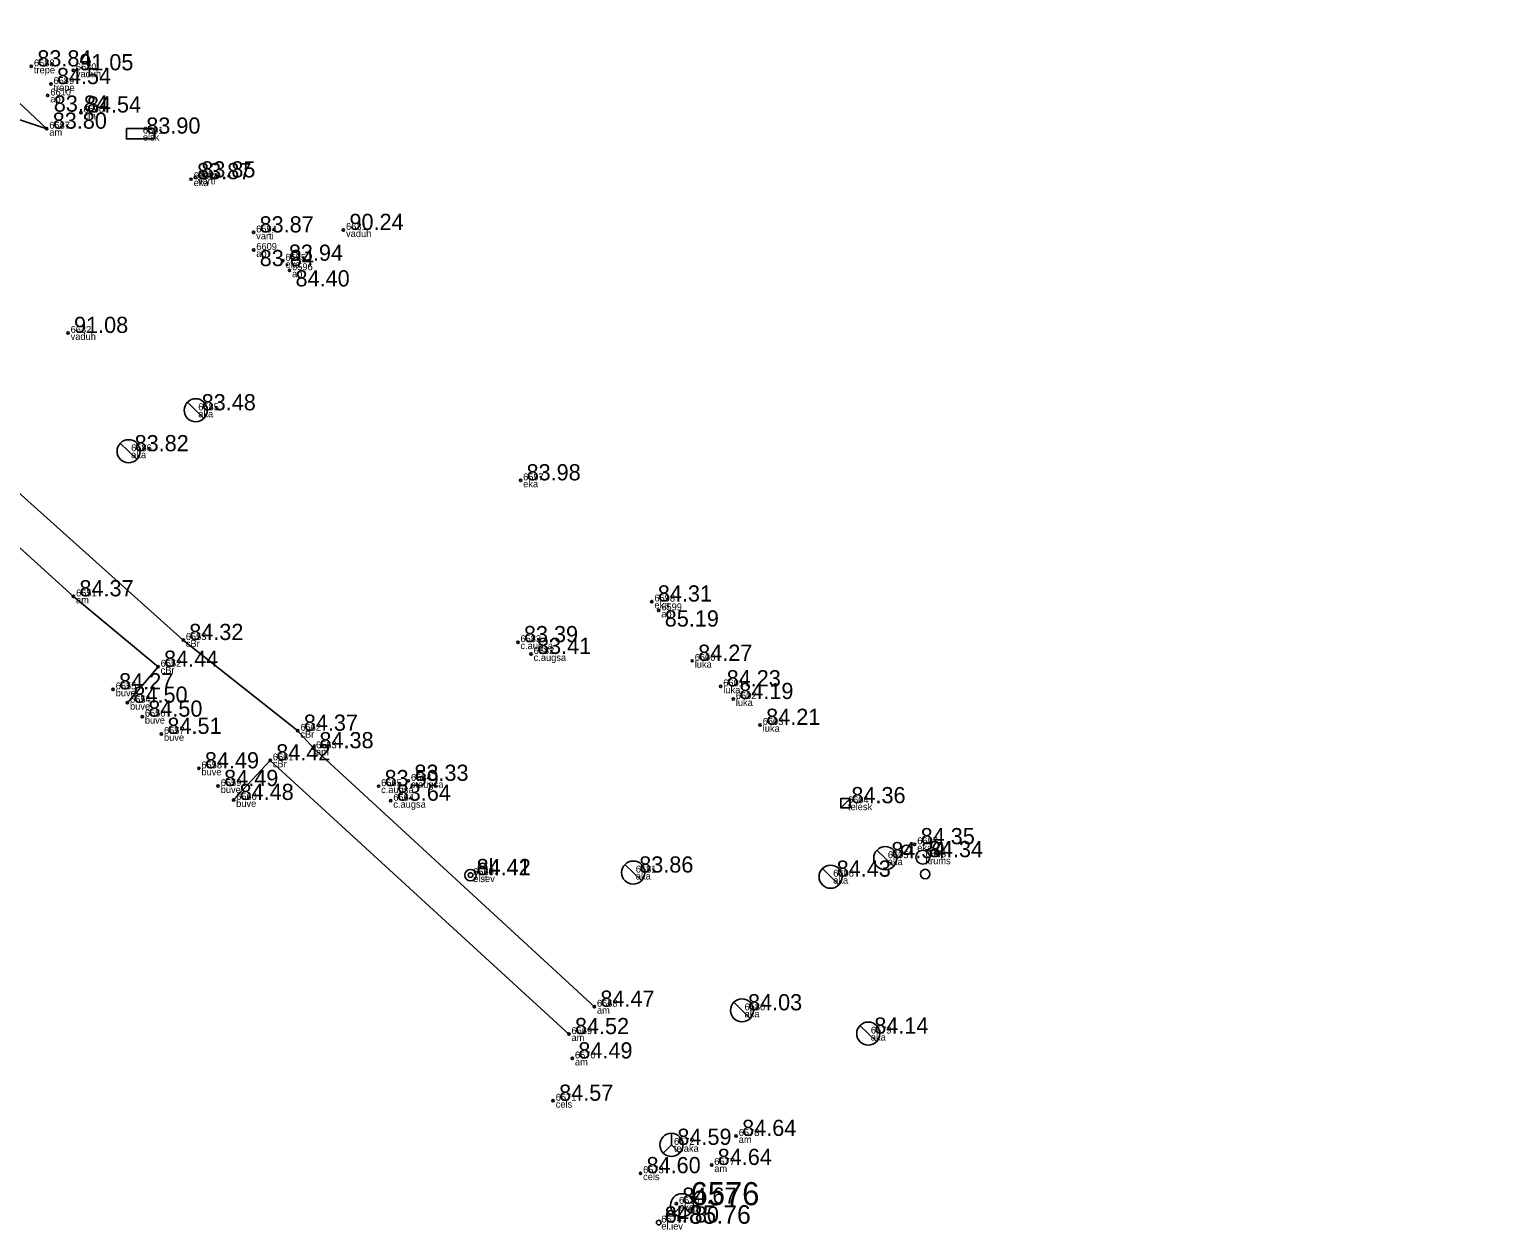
# Model space of a CAD drawing. Extents: x 614911 to 615803, y 262110 to 264311.
# Drawn here: x 615293.4 to 615357, y 262499.5 to 262551.4 of the extents above; entities that cross this region are included whole.
import ezdxf

# ---------------------------------------------------------------- set-up
doc = ezdxf.new("R2010")
doc.units = 0
for name, color, linetype in [('Level 1', 7, 'Continuous'), ('Level 12', 7, 'Continuous'), ('Level 18', 7, 'Continuous'), ('Level 19', 7, 'Continuous'), ('Level 37', 7, 'Continuous'), ('Level 49', 7, 'Continuous'), ('Level 53', 7, 'Continuous'), ('Level 54', 7, 'Continuous'), ('Level 57', 7, 'Continuous'), ('Level 58', 7, 'Continuous'), ('Level 7', 7, 'Continuous')]:
    doc.layers.add(name, color=color, linetype=linetype)

msp = doc.modelspace()

# ---------------------------------------------------------------- linework, layer by layer
at = {"layer": 'Level 1'}
for centre, radius in [((615331.362, 262515.916), 0.204), ((615332.737, 262516.017), 0.207), ((615332.076, 262515.592), 0.301), ((615332.179, 262514.864), 0.205)]:
    msp.add_circle(centre, radius, dxfattribs=at)
at = {"layer": 'Level 12'}
for p, q in [((615300.259, 262535.267), (615300.977, 262534.571)), ((615300.618, 262534.919), (615300.617, 262534.918)), ((615297.357, 262533.497), (615298.075, 262532.801)), ((615297.716, 262533.149), (615297.715, 262533.148)), ((615330.09, 262515.899), (615330.808, 262515.203)), ((615330.449, 262515.551), (615330.448, 262515.55)), ((615319.187, 262515.277), (615319.905, 262514.581)), ((615319.546, 262514.929), (615319.545, 262514.928)), ((615327.728, 262515.099), (615328.446, 262514.403)), ((615328.087, 262514.751), (615328.086, 262514.75)), ((615323.893, 262509.319), (615324.611, 262508.623)), ((615324.252, 262508.971), (615324.251, 262508.97)), ((615329.356, 262508.313), (615330.074, 262507.617)), ((615329.715, 262507.965), (615329.714, 262507.964))]:
    msp.add_line(p, q, dxfattribs=at)
for centre in [(615300.618, 262534.919), (615297.716, 262533.149), (615330.449, 262515.551), (615319.546, 262514.929), (615328.087, 262514.751), (615324.252, 262508.971), (615329.715, 262507.965)]:
    msp.add_circle(centre, 0.5, dxfattribs=at)
at = {"layer": 'Level 18'}
msp.add_lwpolyline([(615297.621, 262547.109), (615298.821, 262547.109), (615298.821, 262546.659), (615297.621, 262546.659)], close=True, dxfattribs=at)
msp.add_circle((615312.507, 262514.816), 0.25, dxfattribs=at)
at = {"layer": 'Level 19'}
msp.add_lwpolyline([(615322.011, 262500.19), (615321.658, 262500.543), (615321.305, 262500.19)], dxfattribs=at)
msp.add_circle((615321.658, 262500.543), 0.499, dxfattribs=at)
msp.add_circle((615321.658, 262500.543), 0.499, dxfattribs=at)
msp.add_arc((615321.658, 262500.543), 0.499, 225, 315, dxfattribs=at)
at = {"layer": 'Level 37'}
for p, q in [((615317.865, 262509.126), (615305.711, 262520.305)), ((615302.258, 262518.069), (615303.842, 262519.781)), ((615303.842, 262519.781), (615316.765, 262507.943))]:
    msp.add_line(p, q, dxfattribs=at)
for points in [[(615356.984, 262584.722), (615352.742, 262586.663), (615345.533, 262587.313), (615338.841, 262586.409), (615333.717, 262584.987), (615331.809, 262584.362), (615308.887, 262576.793), (615304.096, 262575.221), (615295.785, 262571.598), (615286.131, 262567.411), (615285.324, 262567.051), (615283.784, 262565.987), (615282.05, 262562.916), (615281.763, 262557.961), (615283.171, 262554.743), (615289.725, 262548.582), (615294.175, 262547.097), (615284.75, 262555.97), (615283.171, 262554.743)], [(615305.711, 262520.305), (615305.035, 262521.061), (615300.079, 262524.986), (615283.388, 262539.926), (615275.352, 262547.197), (615260.244, 262560.777), (615259.126, 262561.441), (615256.598, 262561.642), (615254.346, 262560.792)], [(615272.909, 262546.097), (615273.757, 262546.266), (615283.737, 262537.331), (615281.955, 262535.38), (615284.622, 262533.091), (615286.433, 262534.929), (615295.33, 262526.874), (615298.99, 262523.829), (615297.666, 262522.273)]]:
    msp.add_lwpolyline(points, dxfattribs=at)
at = {"layer": 'Level 49'}
msp.add_line((615321.197, 262503.153), (615321.551, 262502.799), dxfattribs=at)
msp.add_lwpolyline([(615328.524, 262517.731), (615328.926, 262518.125), (615328.926, 262517.731)], close=True, dxfattribs=at)
for points in [[(615328.926, 262518.125), (615328.524, 262518.125), (615328.524, 262517.731), (615328.926, 262518.125)], [(615321.197, 262503.653), (615321.197, 262503.153), (615320.843, 262502.799)]]:
    msp.add_lwpolyline(points, dxfattribs=at)
msp.add_circle((615321.197, 262503.153), 0.5, dxfattribs=at)
at = {"layer": 'Level 57'}
for centre in [(615293.508, 262549.792), (615295.322, 262549.623), (615294.355, 262549.027), (615294.22, 262548.534), (615295.652, 262547.797), (615294.175, 262547.097), (615300.42, 262544.915), (615300.601, 262544.988), (615307.011, 262542.719), (615303.122, 262542.611), (615303.129, 262541.855), (615304.389, 262541.386), (615304.677, 262540.976), (615295.096, 262538.265), (615314.672, 262531.89), (615295.33, 262526.874), (615320.351, 262526.65), (615320.65, 262526.268), (615300.079, 262524.986), (615314.557, 262524.892), (615315.126, 262524.382), (615298.99, 262523.829), (615322.096, 262524.085), (615323.33, 262522.982), (615297.046, 262522.851), (615323.874, 262522.434), (615297.666, 262522.273), (615298.307, 262521.671), (615305.035, 262521.061), (615325.037, 262521.316), (615299.136, 262520.926), (615303.842, 262519.781), (615305.711, 262520.305), (615300.755, 262519.435), (615301.589, 262518.67), (615308.529, 262518.665), (615309.819, 262518.896), (615302.258, 262518.069), (615309.055, 262518.035), (615331.721, 262516.154), (615317.865, 262509.126), (615316.765, 262507.943), (615316.913, 262506.889), (615316.082, 262505.061), (615323.999, 262503.539), (615322.941, 262502.284), (615319.862, 262501.928), (615321.413, 262500.606)]:
    msp.add_circle(centre, 0.05, dxfattribs=at)
at = {"layer": 'Level 58'}
for centre in [(615293.508, 262549.792), (615295.322, 262549.623), (615294.355, 262549.027), (615294.22, 262548.534), (615295.652, 262547.797), (615294.175, 262547.097), (615300.42, 262544.915), (615300.601, 262544.988), (615307.011, 262542.719), (615303.122, 262542.611), (615303.129, 262541.855), (615304.389, 262541.386), (615304.677, 262540.976), (615295.096, 262538.265), (615314.672, 262531.89), (615295.33, 262526.874), (615320.351, 262526.65), (615320.65, 262526.268), (615300.079, 262524.986), (615314.557, 262524.892), (615315.126, 262524.382), (615298.99, 262523.829), (615322.096, 262524.085), (615323.33, 262522.982), (615297.046, 262522.851), (615323.874, 262522.434), (615297.666, 262522.273), (615298.307, 262521.671), (615305.035, 262521.061), (615325.037, 262521.316), (615299.136, 262520.926), (615303.842, 262519.781), (615305.711, 262520.305), (615300.755, 262519.435), (615301.589, 262518.67), (615308.529, 262518.665), (615309.819, 262518.896), (615302.258, 262518.069), (615309.055, 262518.035), (615331.721, 262516.154), (615317.865, 262509.126), (615316.765, 262507.943), (615316.913, 262506.889), (615316.082, 262505.061), (615323.999, 262503.539), (615322.941, 262502.284), (615319.862, 262501.928), (615321.413, 262500.606)]:
    msp.add_circle(centre, 0.05, dxfattribs=at)
at = {"layer": 'Level 7'}
for centre in [(615312.511, 262514.819), (615320.651, 262499.793)]:
    msp.add_circle(centre, 0.1, dxfattribs=at)

# ---------------------------------------------------------------- texts
at = {"layer": 'Level 19'}
for s, height, p in [(' 6576', 1, (615321.658, 262500.543)), (' rep', 0.3, (615321.658, 262500.243)), (' 85.76', 0.8, (615321.658, 262499.743))]:
    msp.add_text(s, height=height, dxfattribs=at).set_placement(p)
at = {"layer": 'Level 49'}
msp.add_text(' 84.59', height=0.7, dxfattribs=at).set_placement((615321.197, 262503.153))
at = {"layer": 'Level 53'}
for s, p in [(' trepe', (615293.508, 262549.492)), (' vaduh', (615295.322, 262549.323)), (' ap', (615294.22, 262548.234)), (' trepe', (615294.355, 262548.727)), (' cm', (615295.652, 262547.497)), (' am', (615294.175, 262546.797)), (' elsk', (615298.221, 262546.584)), (' eka', (615300.42, 262544.615)), (' varti', (615300.601, 262544.688)), (' vaduh', (615307.011, 262542.419)), (' varti', (615303.122, 262542.311)), (' ap', (615303.129, 262541.555)), (' eka', (615304.389, 262541.086)), (' ap', (615304.677, 262540.676)), (' vaduh', (615295.096, 262537.965)), (' aka', (615300.618, 262534.619)), (' aka', (615297.716, 262532.849)), (' eka', (615314.672, 262531.59)), (' am', (615295.33, 262526.574)), (' eka', (615320.351, 262526.35)), (' ap', (615320.65, 262525.968)), (' cBr', (615300.079, 262524.686)), (' c.augsa', (615314.557, 262524.592)), (' c.augsa', (615315.126, 262524.082)), (' cBr', (615298.99, 262523.529)), (' luka', (615322.096, 262523.785)), (' luka', (615323.33, 262522.682)), (' buve', (615297.046, 262522.551)), (' luka', (615323.874, 262522.134)), (' buve', (615297.666, 262521.973)), (' buve', (615298.307, 262521.371)), (' cBr', (615305.035, 262520.761)), (' luka', (615325.037, 262521.016)), (' buve', (615299.136, 262520.626)), (' am', (615305.711, 262520.005)), (' buve', (615300.755, 262519.135)), (' cBr', (615303.842, 262519.481)), (' buve', (615301.589, 262518.37)), (' c.augsa', (615308.529, 262518.365)), (' c.augsa', (615309.819, 262518.596)), (' buve', (615302.258, 262517.769)), (' c.augsa', (615309.055, 262517.735)), (' telesk', (615328.725, 262517.628)), (' eka', (615331.721, 262515.854)), (' aka', (615330.449, 262515.251)), (' krums', (615332.076, 262515.292)), (' elst', (615312.507, 262514.516)), (' el.iev', (615312.511, 262514.519)), (' aka', (615319.546, 262514.629)), (' aka', (615328.087, 262514.451)), (' am', (615317.865, 262508.826)), (' aka', (615324.252, 262508.671)), (' am', (615316.765, 262507.643)), (' aka', (615329.715, 262507.665)), (' am', (615316.913, 262506.589)), (' cels', (615316.082, 262504.761)), (' am', (615323.999, 262503.239)), (' telaka', (615321.197, 262502.853)), (' am', (615322.941, 262501.984)), (' cels', (615319.862, 262501.628)), (' eka', (615321.413, 262500.306)), (' el.iev', (615320.651, 262499.493))]:
    msp.add_text(s, height=0.3, dxfattribs=at).set_placement(p)
at = {"layer": 'Level 54'}
for s, p in [(' 6588', (615293.508, 262549.792)), (' 6630', (615295.322, 262549.623)), (' 6589', (615294.355, 262549.027)), (' 6610', (615294.22, 262548.534)), (' 6590', (615295.652, 262547.797)), (' 6587', (615294.175, 262547.097)), (' 6591', (615298.221, 262546.884)), (' 6592', (615300.42, 262544.915)), (' 6593', (615300.601, 262544.988)), (' 6594', (615303.122, 262542.611)), (' 6631', (615307.011, 262542.719)), (' 6609', (615303.129, 262541.855)), (' 6595', (615304.389, 262541.386)), (' 6596', (615304.677, 262540.976)), (' 6632', (615295.096, 262538.265)), (' 6585', (615300.618, 262534.919)), (' 6586', (615297.716, 262533.149)), (' 6597', (615314.672, 262531.89)), (' 6551', (615295.33, 262526.874)), (' 6598', (615320.351, 262526.65)), (' 6599', (615320.65, 262526.268)), (' 6553', (615300.079, 262524.986)), (' 6583', (615314.557, 262524.892)), (' 6582', (615315.126, 262524.382)), (' 6600', (615322.096, 262524.085)), (' 6552', (615298.99, 262523.829)), (' 6555', (615297.046, 262522.851)), (' 6601', (615323.33, 262522.982)), (' 6554', (615297.666, 262522.273)), (' 6602', (615323.874, 262522.434)), (' 6556', (615298.307, 262521.671)), (' 6557', (615299.136, 262520.926)), (' 6562', (615305.035, 262521.061)), (' 6603', (615325.037, 262521.316)), (' 6563', (615305.711, 262520.305)), (' 6561', (615303.842, 262519.781)), (' 6558', (615300.755, 262519.435)), (' 6584', (615309.819, 262518.896)), (' 6559', (615301.589, 262518.67)), (' 6565', (615308.529, 262518.665)), (' 6560', (615302.258, 262518.069)), (' 6564', (615309.055, 262518.035)), (' 6604', (615328.725, 262517.928)), (' 6607', (615331.721, 262516.154)), (' 6605', (615330.449, 262515.551)), (' 6608', (615332.076, 262515.592)), (' 6566', (615312.507, 262514.816)), (' 6567', (615312.511, 262514.819)), (' 6581', (615319.546, 262514.929)), (' 6606', (615328.087, 262514.751)), (' 6568', (615317.865, 262509.126)), (' 6580', (615324.252, 262508.971)), (' 6569', (615316.765, 262507.943)), (' 6579', (615329.715, 262507.965)), (' 6570', (615316.913, 262506.889)), (' 6571', (615316.082, 262505.061)), (' 6572', (615321.197, 262503.153)), (' 6578', (615323.999, 262503.539)), (' 6573', (615319.862, 262501.928)), (' 6577', (615322.941, 262502.284)), (' 6575', (615321.413, 262500.606)), (' 6574', (615320.651, 262499.793))]:
    msp.add_text(s, height=0.3, dxfattribs=at).set_placement(p)
at = {"layer": 'Level 58'}
for s, p in [(' 83.84', (615293.508, 262549.792)), (' 91.05', (615295.322, 262549.623)), (' 84.54', (615294.355, 262549.027)), (' 83.84', (615294.22, 262547.834)), (' 84.54', (615295.652, 262547.797)), (' 83.80', (615294.175, 262547.097)), (' 83.90', (615298.221, 262546.884)), (' 83.87', (615300.42, 262544.915)), (' 83.85', (615300.601, 262544.988)), (' 83.87', (615303.122, 262542.611)), (' 90.24', (615307.011, 262542.719)), (' 83.94', (615304.389, 262541.386)), (' 83.84', (615303.129, 262541.155)), (' 84.40', (615304.677, 262540.276)), (' 91.08', (615295.096, 262538.265)), (' 83.48', (615300.618, 262534.919)), (' 83.82', (615297.716, 262533.149)), (' 83.98', (615314.672, 262531.89)), (' 84.37', (615295.33, 262526.874)), (' 84.31', (615320.351, 262526.65)), (' 85.19', (615320.65, 262525.568)), (' 84.32', (615300.079, 262524.986)), (' 83.39', (615314.557, 262524.892)), (' 83.41', (615315.126, 262524.382)), (' 84.44', (615298.99, 262523.829)), (' 84.27', (615322.096, 262524.085)), (' 84.23', (615323.33, 262522.982)), (' 84.27', (615297.046, 262522.851)), (' 84.50', (615297.666, 262522.273)), (' 84.19', (615323.874, 262522.434)), (' 84.50', (615298.307, 262521.671)), (' 84.37', (615305.035, 262521.061)), (' 84.21', (615325.037, 262521.316)), (' 84.51', (615299.136, 262520.926)), (' 84.42', (615303.842, 262519.781)), (' 84.38', (615305.711, 262520.305)), (' 84.49', (615300.755, 262519.435)), (' 84.49', (615301.589, 262518.67)), (' 83.59', (615308.529, 262518.665)), (' 83.33', (615309.819, 262518.896)), (' 84.48', (615302.258, 262518.069)), (' 83.64', (615309.055, 262518.035)), (' 84.36', (615328.725, 262517.928)), (' 84.35', (615331.721, 262516.154)), (' 84.34', (615330.449, 262515.551)), (' 84.34', (615332.076, 262515.592)), (' 84.41', (615312.507, 262514.816)), (' 84.42', (615312.511, 262514.819)), (' 83.86', (615319.546, 262514.929)), (' 84.43', (615328.087, 262514.751)), (' 84.47', (615317.865, 262509.126)), (' 84.03', (615324.252, 262508.971)), (' 84.52', (615316.765, 262507.943)), (' 84.14', (615329.715, 262507.965)), (' 84.49', (615316.913, 262506.889)), (' 84.57', (615316.082, 262505.061)), (' 84.64', (615323.999, 262503.539)), (' 84.60', (615319.862, 262501.928)), (' 84.64', (615322.941, 262502.284)), (' 84.67', (615321.413, 262500.606)), (' 84.80', (615320.651, 262499.793))]:
    msp.add_text(s, height=0.7, dxfattribs=at).set_placement(p)
at = {"layer": 'Level 7'}
for p in [(615312.511, 262514.819), (615320.651, 262499.793)]:
    msp.add_text(' el.', height=0.7, dxfattribs=at).set_placement(p)

doc.saveas('drawing.dxf')
